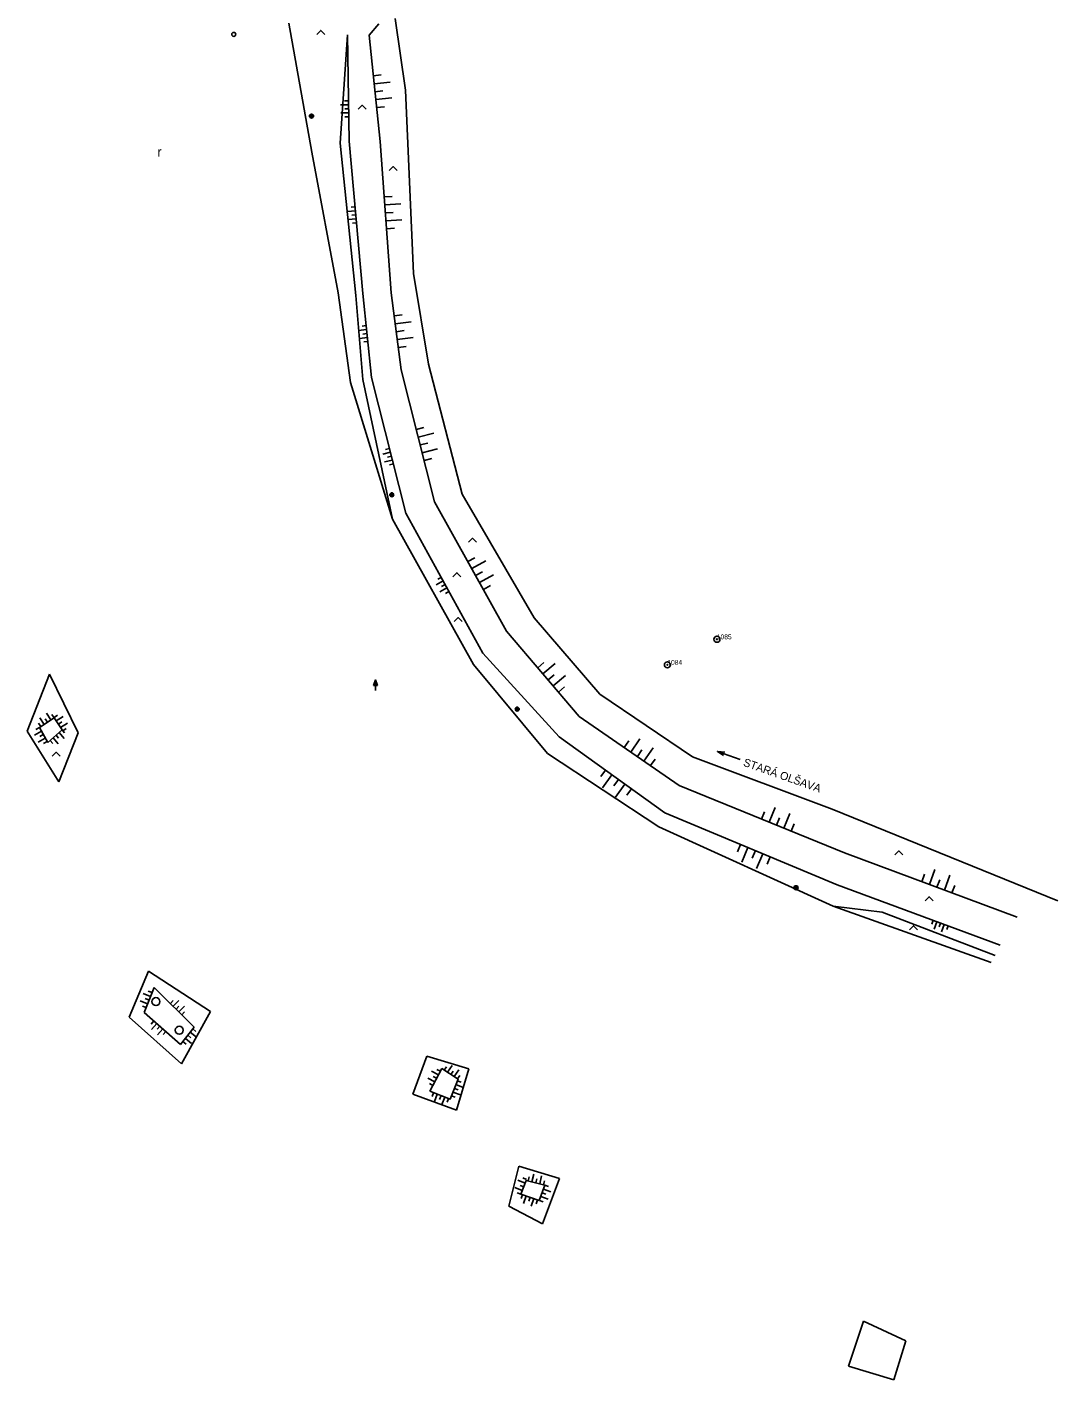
# Model space of a CAD drawing. Extents: x -539244 to -537359, y -1183785 to -1181851.
# Drawn here: x -538305.9 to -538177, y -1182461.8 to -1182292.8 of the extents above; entities that cross this region are included whole.
import ezdxf

# ---------------------------------------------------------------- set-up
doc = ezdxf.new("R2010")
doc.units = 0
for name, color, linetype in [('Vrstva 11', 7, 'Continuous'), ('Vrstva 14', 7, 'Continuous'), ('Vrstva 15', 7, 'Continuous'), ('Vrstva 21', 7, 'Continuous'), ('Vrstva 23', 7, 'Continuous'), ('Vrstva 25', 7, 'Continuous'), ('Vrstva 27', 7, 'Continuous'), ('Vrstva 31', 7, 'Continuous'), ('Vrstva 36', 7, 'Continuous'), ('Vrstva 45', 7, 'Continuous')]:
    doc.layers.add(name, color=color, linetype=linetype)

msp = doc.modelspace()

# ---------------------------------------------------------------- linework, layer by layer
at = {"layer": 'Vrstva 11'}
for p, q in [((-538201.34, -1182454.48), (-538203.2, -1182460.1)), ((-538196.06, -1182456.97), (-538201.34, -1182454.48)), ((-538197.54, -1182461.84), (-538196.06, -1182456.97)), ((-538203.2, -1182460.1), (-538197.54, -1182461.84))]:
    msp.add_line(p, q, dxfattribs=at)
at = {"layer": 'Vrstva 14'}
for p, q in [((-538259.87, -1182291.725), (-538258.6, -1182300.7)), ((-538261.92, -1182292.4), (-538263.14, -1182293.82)), ((-538265.82, -1182293.8), (-538266.76, -1182307.3)), ((-538265.63, -1182307.05), (-538265.82, -1182293.8)), ((-538263.14, -1182293.82), (-538261.75, -1182307.09)), ((-538258.6, -1182300.7), (-538257.6, -1182323.62)), ((-538263.9, -1182326.12), (-538265.63, -1182307.05)), ((-538261.75, -1182307.09), (-538260.38, -1182326.03)), ((-538266.76, -1182307.3), (-538264.81, -1182326.37)), ((-538257.6, -1182323.62), (-538255.73, -1182334.93)), ((-538264.81, -1182326.37), (-538263.93, -1182336.86)), ((-538262.85, -1182336.59), (-538263.9, -1182326.12)), ((-538260.38, -1182326.03), (-538259.13, -1182335.62)), ((-538259.13, -1182335.62), (-538254.96, -1182352.13)), ((-538255.73, -1182334.93), (-538251.5, -1182351.17)), ((-538263.93, -1182336.86), (-538260.19, -1182354.29)), ((-538258.53, -1182353.54), (-538262.85, -1182336.59)), ((-538254.96, -1182352.13), (-538245.95, -1182368.28)), ((-538251.5, -1182351.17), (-538242.52, -1182366.64)), ((-538248.93, -1182371.04), (-538258.53, -1182353.54)), ((-538242.52, -1182366.64), (-538234.29, -1182376.15)), ((-538245.95, -1182368.28), (-538236.89, -1182378.93)), ((-538239.37, -1182381.48), (-538248.93, -1182371.04)), ((-538303.09, -1182373.65), (-538305.89, -1182380.8)), ((-538299.49, -1182381.01), (-538303.09, -1182373.65)), ((-538234.29, -1182376.15), (-538222.7, -1182383.97)), ((-538236.89, -1182378.93), (-538224.39, -1182387.55)), ((-538305.89, -1182380.8), (-538301.91, -1182387.13)), ((-538301.91, -1182387.13), (-538299.49, -1182381.01)), ((-538226.17, -1182390.98), (-538239.37, -1182381.48)), ((-538222.7, -1182383.97), (-538205.27, -1182390.51)), ((-538224.39, -1182387.55), (-538203.73, -1182396)), ((-538204.64, -1182399.97), (-538226.17, -1182390.98)), ((-538205.27, -1182390.51), (-538177.03, -1182402)), ((-538203.73, -1182396), (-538182.13, -1182404.01)), ((-538184.25, -1182407.52), (-538204.64, -1182399.97)), ((-538293.14, -1182416.53), (-538290.72, -1182410.77)), ((-538290.72, -1182410.77), (-538282.95, -1182415.81)), ((-538290.01, -1182412.8), (-538291.26, -1182415.93)), ((-538284.98, -1182417.75), (-538290.01, -1182412.8)), ((-538286.59, -1182422.36), (-538293.14, -1182416.53)), ((-538291.26, -1182415.93), (-538286.69, -1182419.91)), ((-538282.95, -1182415.81), (-538286.59, -1182422.36)), ((-538286.69, -1182419.91), (-538284.98, -1182417.75)), ((-538257.65, -1182426.13), (-538255.93, -1182421.38)), ((-538255.93, -1182421.38), (-538250.68, -1182422.96)), ((-538254.04, -1182422.92), (-538255.55, -1182425.78)), ((-538250.68, -1182422.96), (-538252.21, -1182428.13)), ((-538252.21, -1182428.13), (-538257.65, -1182426.13)), ((-538245.66, -1182440.14), (-538244.43, -1182435.13)), ((-538244.43, -1182435.13), (-538239.35, -1182436.69)), ((-538239.35, -1182436.69), (-538241.44, -1182442.33)), ((-538241.44, -1182442.33), (-538245.66, -1182440.14))]:
    msp.add_line(p, q, dxfattribs=at)
for points in [[(-538303.31, -1182382.21), (-538301.5, -1182380.61), (-538302.48, -1182379.1), (-538304.35, -1182380.33), (-538303.31, -1182382.21)], [(-538255.55, -1182425.78), (-538252.99, -1182426.75), (-538252.02, -1182424.25), (-538254.04, -1182422.92)], [(-538243.49, -1182436.91), (-538241.17, -1182437.49), (-538241.86, -1182439.43), (-538244.16, -1182438.62), (-538243.49, -1182436.91)]]:
    msp.add_lwpolyline(points, dxfattribs=at)
at = {"layer": 'Vrstva 15'}
for p, q in [((-538262.608, -1182298.897), (-538261.614, -1182298.793)), ((-538262.504, -1182299.891), (-538260.515, -1182299.683)), ((-538265.702, -1182302.02), (-538266.202, -1182302.027)), ((-538262.4, -1182300.886), (-538261.405, -1182300.782)), ((-538262.296, -1182301.881), (-538260.307, -1182301.672)), ((-538265.695, -1182302.52), (-538266.695, -1182302.534)), ((-538265.681, -1182303.52), (-538266.681, -1182303.534)), ((-538265.688, -1182303.02), (-538266.188, -1182303.027)), ((-538262.192, -1182302.875), (-538261.197, -1182302.771)), ((-538265.674, -1182304.02), (-538266.174, -1182304.027)), ((-538264.883, -1182315.276), (-538265.381, -1182315.321)), ((-538261.247, -1182314.037), (-538260.25, -1182313.965)), ((-538261.175, -1182315.035), (-538259.18, -1182314.89)), ((-538264.838, -1182315.774), (-538265.834, -1182315.864)), ((-538264.748, -1182316.77), (-538265.744, -1182316.86)), ((-538264.793, -1182316.272), (-538265.291, -1182316.317)), ((-538264.703, -1182317.268), (-538265.201, -1182317.313)), ((-538261.103, -1182316.032), (-538260.106, -1182315.96)), ((-538261.031, -1182317.029), (-538259.036, -1182316.885)), ((-538260.959, -1182318.027), (-538259.961, -1182317.955)), ((-538260.007, -1182328.887), (-538259.016, -1182328.758)), ((-538263.449, -1182330.615), (-538264.444, -1182330.715)), ((-538263.499, -1182330.118), (-538263.996, -1182330.168)), ((-538259.878, -1182329.878), (-538257.895, -1182329.62)), ((-538259.749, -1182330.87), (-538258.757, -1182330.741)), ((-538263.349, -1182331.611), (-538264.344, -1182331.71)), ((-538263.399, -1182331.113), (-538263.897, -1182331.163)), ((-538263.299, -1182332.108), (-538263.797, -1182332.158)), ((-538259.62, -1182331.862), (-538257.637, -1182331.603)), ((-538259.491, -1182332.853), (-538258.499, -1182332.724)), ((-538257.245, -1182343.086), (-538256.275, -1182342.841)), ((-538257, -1182344.055), (-538255.061, -1182343.566)), ((-538260.468, -1182345.934), (-538261.438, -1182346.181)), ((-538260.592, -1182345.45), (-538261.076, -1182345.573)), ((-538256.755, -1182345.025), (-538255.785, -1182344.78)), ((-538256.51, -1182345.995), (-538254.571, -1182345.505)), ((-538260.222, -1182346.904), (-538261.191, -1182347.15)), ((-538260.345, -1182346.419), (-538260.83, -1182346.542)), ((-538260.098, -1182347.388), (-538260.583, -1182347.512)), ((-538256.265, -1182346.964), (-538255.296, -1182346.719)), ((-538250.794, -1182359.596), (-538249.921, -1182359.109)), ((-538250.307, -1182360.47), (-538248.561, -1182359.495)), ((-538249.82, -1182361.343), (-538248.947, -1182360.856)), ((-538253.884, -1182362.009), (-538254.761, -1182362.49)), ((-538254.125, -1182361.57), (-538254.563, -1182361.811)), ((-538253.404, -1182362.885), (-538254.28, -1182363.366)), ((-538253.644, -1182362.447), (-538254.082, -1182362.687)), ((-538249.333, -1182362.216), (-538247.586, -1182361.242)), ((-538248.846, -1182363.09), (-538247.972, -1182362.602)), ((-538253.163, -1182363.324), (-538253.601, -1182363.564)), ((-538242.064, -1182372.849), (-538241.302, -1182372.201)), ((-538241.416, -1182373.61), (-538239.893, -1182372.314)), ((-538240.768, -1182374.372), (-538240.006, -1182373.724)), ((-538240.12, -1182375.134), (-538238.597, -1182373.838)), ((-538239.472, -1182375.895), (-538238.71, -1182375.247)), ((-538304.167, -1182380.21), (-538304.442, -1182379.792)), ((-538303.75, -1182379.935), (-538304.299, -1182379.099)), ((-538303.332, -1182379.66), (-538303.607, -1182379.242)), ((-538302.914, -1182379.385), (-538303.464, -1182378.55)), ((-538302.497, -1182379.11), (-538302.771, -1182378.693)), ((-538302.505, -1182379.06), (-538302.086, -1182378.788)), ((-538302.233, -1182379.48), (-538301.394, -1182378.935)), ((-538301.961, -1182379.899), (-538301.542, -1182379.627)), ((-538301.689, -1182380.318), (-538300.85, -1182379.774)), ((-538304.103, -1182380.777), (-538304.978, -1182381.262)), ((-538304.345, -1182380.34), (-538304.783, -1182380.582)), ((-538303.861, -1182381.215), (-538304.299, -1182381.457)), ((-538302.269, -1182381.289), (-538301.938, -1182381.664)), ((-538301.894, -1182380.958), (-538301.232, -1182381.707)), ((-538301.52, -1182380.627), (-538301.189, -1182381.001)), ((-538301.417, -1182380.738), (-538300.997, -1182380.466)), ((-538303.619, -1182381.653), (-538304.494, -1182382.137)), ((-538303.377, -1182382.09), (-538303.814, -1182382.332)), ((-538303.018, -1182381.951), (-538302.687, -1182382.326)), ((-538302.644, -1182381.62), (-538301.981, -1182382.369)), ((-538231.247, -1182382.822), (-538230.68, -1182381.998)), ((-538230.424, -1182383.389), (-538229.289, -1182381.743)), ((-538229.601, -1182383.957), (-538229.033, -1182383.134)), ((-538228.778, -1182384.525), (-538227.642, -1182382.878)), ((-538227.955, -1182385.092), (-538227.387, -1182384.269)), ((-538233.592, -1182385.638), (-538234.176, -1182386.449)), ((-538232.781, -1182386.222), (-538233.949, -1182387.845)), ((-538231.969, -1182386.806), (-538232.553, -1182387.618)), ((-538231.157, -1182387.39), (-538232.326, -1182389.013)), ((-538230.346, -1182387.974), (-538230.93, -1182388.786)), ((-538214.069, -1182391.772), (-538213.691, -1182390.846)), ((-538213.144, -1182392.15), (-538212.386, -1182390.299)), ((-538212.218, -1182392.529), (-538211.839, -1182391.603)), ((-538211.292, -1182392.908), (-538210.535, -1182391.056)), ((-538210.367, -1182393.286), (-538209.988, -1182392.361)), ((-538216.697, -1182394.936), (-538217.082, -1182395.859)), ((-538215.774, -1182395.322), (-538216.544, -1182397.167)), ((-538214.851, -1182395.707), (-538215.236, -1182396.63)), ((-538213.928, -1182396.092), (-538214.699, -1182397.938)), ((-538213.005, -1182396.478), (-538213.391, -1182397.4)), ((-538193.101, -1182399.942), (-538192.405, -1182398.067)), ((-538194.038, -1182399.595), (-538193.691, -1182398.657)), ((-538192.163, -1182400.29), (-538191.815, -1182399.352)), ((-538191.225, -1182400.638), (-538190.53, -1182398.762)), ((-538190.288, -1182400.985), (-538189.94, -1182400.048)), ((-538192.642, -1182404.413), (-538192.815, -1182404.882)), ((-538192.173, -1182404.586), (-538192.52, -1182405.524)), ((-538191.704, -1182404.76), (-538191.878, -1182405.229)), ((-538191.235, -1182404.934), (-538191.582, -1182405.871)), ((-538190.766, -1182405.107), (-538190.94, -1182405.576)), ((-538290.456, -1182413.917), (-538291.384, -1182413.546)), ((-538290.27, -1182413.452), (-538290.734, -1182413.267)), ((-538290.826, -1182414.845), (-538291.755, -1182414.474)), ((-538291.012, -1182415.31), (-538291.476, -1182415.124)), ((-538290.641, -1182414.381), (-538291.105, -1182414.196)), ((-538287.973, -1182414.805), (-538287.622, -1182414.448)), ((-538287.616, -1182415.155), (-538286.915, -1182414.443)), ((-538287.26, -1182415.506), (-538286.909, -1182415.15)), ((-538286.904, -1182415.857), (-538286.202, -1182415.144)), ((-538290.04, -1182416.992), (-538290.368, -1182417.369)), ((-538286.547, -1182416.207), (-538286.197, -1182415.851)), ((-538289.663, -1182417.321), (-538290.32, -1182418.075)), ((-538289.286, -1182417.649), (-538289.614, -1182418.026)), ((-538288.909, -1182417.977), (-538289.566, -1182418.731)), ((-538288.532, -1182418.306), (-538288.86, -1182418.683)), ((-538285.482, -1182418.383), (-538284.698, -1182419.004)), ((-538285.171, -1182417.991), (-538284.779, -1182418.301)), ((-538286.413, -1182419.559), (-538286.021, -1182419.869)), ((-538286.102, -1182419.167), (-538285.318, -1182419.788)), ((-538285.792, -1182418.775), (-538285.4, -1182419.085)), ((-538254.46, -1182423.715), (-538255.344, -1182423.248)), ((-538254.226, -1182423.273), (-538254.668, -1182423.039)), ((-538253.736, -1182423.12), (-538253.461, -1182422.702)), ((-538253.319, -1182423.395), (-538252.769, -1182422.56)), ((-538252.901, -1182423.67), (-538252.626, -1182423.252)), ((-538252.483, -1182423.945), (-538251.933, -1182423.11)), ((-538254.926, -1182424.599), (-538255.811, -1182424.132)), ((-538255.16, -1182425.041), (-538255.602, -1182424.808)), ((-538254.693, -1182424.157), (-538255.135, -1182423.924)), ((-538252.469, -1182425.407), (-538252.003, -1182425.588)), ((-538252.288, -1182424.941), (-538251.356, -1182425.303)), ((-538252.107, -1182424.475), (-538251.641, -1182424.656)), ((-538252.066, -1182424.22), (-538251.791, -1182423.802)), ((-538255.079, -1182425.959), (-538255.256, -1182426.426)), ((-538254.612, -1182426.136), (-538254.966, -1182427.071)), ((-538254.144, -1182426.313), (-538254.321, -1182426.781)), ((-538253.676, -1182426.49), (-538254.031, -1182427.425)), ((-538253.209, -1182426.667), (-538253.386, -1182427.135)), ((-538252.831, -1182426.339), (-538252.365, -1182426.52)), ((-538252.65, -1182425.873), (-538251.718, -1182426.235)), ((-538243.624, -1182437.25), (-538244.555, -1182436.886)), ((-538243.441, -1182436.785), (-538243.907, -1182436.603)), ((-538243.267, -1182436.965), (-538243.146, -1182436.48)), ((-538242.782, -1182437.087), (-538242.54, -1182436.117)), ((-538242.297, -1182437.208), (-538242.176, -1182436.723)), ((-538241.812, -1182437.329), (-538241.569, -1182436.359)), ((-538241.327, -1182437.451), (-538241.206, -1182436.965)), ((-538243.988, -1182438.182), (-538244.919, -1182437.817)), ((-538244.171, -1182438.647), (-538244.636, -1182438.465)), ((-538243.806, -1182437.716), (-538244.272, -1182437.534)), ((-538243.957, -1182438.691), (-538244.123, -1182439.162)), ((-538243.486, -1182438.857), (-538243.818, -1182439.8)), ((-538241.685, -1182438.937), (-538240.742, -1182439.272)), ((-538241.517, -1182438.466), (-538241.046, -1182438.634)), ((-538241.349, -1182437.995), (-538240.407, -1182438.33)), ((-538241.182, -1182437.524), (-538240.711, -1182437.691)), ((-538243.014, -1182439.023), (-538243.18, -1182439.495)), ((-538242.542, -1182439.189), (-538242.875, -1182440.132)), ((-538242.071, -1182439.355), (-538242.237, -1182439.827)), ((-538241.852, -1182439.408), (-538241.381, -1182439.576))]:
    msp.add_line(p, q, dxfattribs=at)
at = {"layer": 'Vrstva 21'}
for centre, radius in [((-538219.66, -1182369.3), 0.375), ((-538219.66, -1182369.3), 0.05), ((-538225.85, -1182372.49), 0.375), ((-538225.85, -1182372.49), 0.05)]:
    msp.add_circle(centre, radius, dxfattribs=at)
at = {"layer": 'Vrstva 23'}
for p, q in [((-538273.15, -1182292.32), (-538270.31, -1182308.43)), ((-538270.31, -1182308.43), (-538267, -1182326)), ((-538267, -1182326), (-538265.45, -1182337.21)), ((-538265.45, -1182337.21), (-538260.19, -1182354.29)), ((-538260.19, -1182354.29), (-538250.07, -1182372.47)), ((-538250.07, -1182372.47), (-538240.83, -1182383.59)), ((-538240.83, -1182383.59), (-538226.92, -1182392.72)), ((-538226.92, -1182392.72), (-538205.13, -1182402.63)), ((-538205.13, -1182402.63), (-538199, -1182403.4)), ((-538205.13, -1182402.63), (-538185.38, -1182409.69)), ((-538199, -1182403.4), (-538184.87, -1182408.79))]:
    msp.add_line(p, q, dxfattribs=at)
at = {"layer": 'Vrstva 25'}
for p, q in [((-538262.592, -1182375.058), (-538262.34, -1182374.384)), ((-538262.34, -1182375.058), (-538262.592, -1182375.058)), ((-538262.34, -1182375.71), (-538262.34, -1182375.06))]:
    msp.add_line(p, q, dxfattribs=at)
for points in [[(-538262.09, -1182375.06), (-538262.34, -1182375.06), (-538262.34, -1182374.384), (-538262.34, -1182374.384)], [(-538262.147, -1182375.02), (-538262.3, -1182375.02), (-538262.3, -1182374.607)], [(-538262.205, -1182374.98), (-538262.26, -1182374.98), (-538262.26, -1182374.831)]]:
    msp.add_lwpolyline(points, close=True, dxfattribs=at)
for centre, radius in [((-538270.335, -1182303.936), 0.25), ((-538270.335, -1182303.936), 0.2), ((-538270.335, -1182303.936), 0.15), ((-538270.335, -1182303.936), 0.1), ((-538270.335, -1182303.936), 0.05), ((-538260.297, -1182351.248), 0.25), ((-538260.297, -1182351.248), 0.2), ((-538260.297, -1182351.248), 0.15), ((-538260.297, -1182351.248), 0.1), ((-538260.297, -1182351.248), 0.05), ((-538244.625, -1182378.028), 0.25), ((-538244.625, -1182378.028), 0.2), ((-538244.625, -1182378.028), 0.15), ((-538244.625, -1182378.028), 0.1), ((-538244.625, -1182378.028), 0.05), ((-538209.767, -1182400.344), 0.25), ((-538209.767, -1182400.344), 0.2), ((-538209.767, -1182400.344), 0.15), ((-538209.767, -1182400.344), 0.1), ((-538209.767, -1182400.344), 0.05)]:
    msp.add_circle(centre, radius, dxfattribs=at)
at = {"layer": 'Vrstva 27'}
for centre in [(-538289.78, -1182414.57), (-538286.86, -1182418.14)]:
    msp.add_circle(centre, 0.5, dxfattribs=at)
at = {"layer": 'Vrstva 31'}
msp.add_circle((-538280.05, -1182293.73), 0.25, dxfattribs=at)
at = {"layer": 'Vrstva 36'}
for points in [[(-538269.675, -1182293.722), (-538269.175, -1182293.222), (-538268.675, -1182293.722)], [(-538264.513, -1182303.073), (-538264.013, -1182302.573), (-538263.513, -1182303.073)], [(-538260.606, -1182310.749), (-538260.106, -1182310.249), (-538259.606, -1182310.749)], [(-538250.701, -1182357.172), (-538250.201, -1182356.672), (-538249.701, -1182357.172)], [(-538252.654, -1182361.498), (-538252.154, -1182360.998), (-538251.654, -1182361.498)], [(-538252.514, -1182367.081), (-538252.014, -1182366.581), (-538251.514, -1182367.081)], [(-538302.745, -1182383.908), (-538302.245, -1182383.408), (-538301.745, -1182383.908)], [(-538197.406, -1182396.25), (-538196.906, -1182395.75), (-538196.406, -1182396.25)], [(-538193.639, -1182401.972), (-538193.139, -1182401.472), (-538192.639, -1182401.972)], [(-538195.592, -1182405.601), (-538195.092, -1182405.101), (-538194.592, -1182405.601)]]:
    msp.add_lwpolyline(points, dxfattribs=at)
at = {"layer": 'Vrstva 45'}
msp.add_line((-538216.759, -1182384.31), (-538219.589, -1182383.314), dxfattribs=at)
msp.add_lwpolyline([(-538218.839, -1182383.822), (-538219.589, -1182383.314), (-538218.686, -1182383.388)], dxfattribs=at)

# ---------------------------------------------------------------- texts
at = {"layer": 'Vrstva 23'}
for s, p in [('1085', (-538219.66, -1182369.3)), ('1084', (-538225.85, -1182372.49))]:
    msp.add_text(s, height=0.6, dxfattribs=at).set_placement(p)
at = {"layer": 'Vrstva 36'}
msp.add_text('r', height=1.2, dxfattribs=at).set_placement((-538289.595, -1182309.001))
at = {"layer": 'Vrstva 45'}
msp.add_text('STARÁ OLŠAVA', height=1, rotation=340.61081, dxfattribs=at).set_placement((-538216.449, -1182385.087))

doc.saveas('drawing.dxf')
